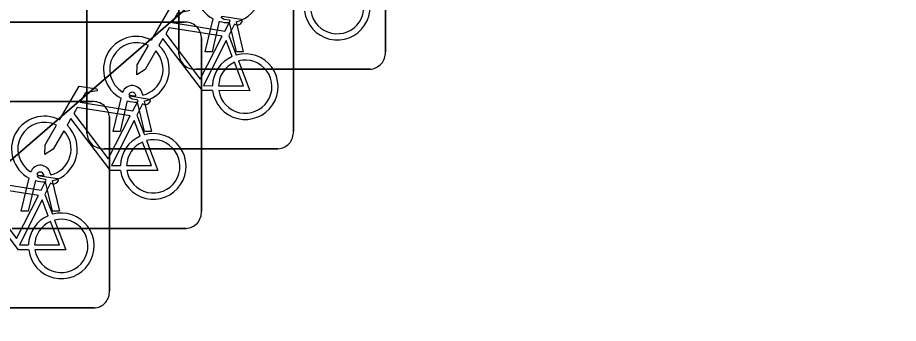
# Model space of a CAD drawing. Extents: x 157445 to 158888, y 383061 to 384688.
# Drawn here: x 157997.401 to 158001.663, y 383889.095 to 383890.575 of the extents above; entities that cross this region are included whole.
import ezdxf

# ---------------------------------------------------------------- set-up
doc = ezdxf.new("R2010")
doc.units = 0
for name, color, linetype in [('IMGEO_Fietsenrek', 7, 'Continuous'), ('IMGEO_Loofbos', 7, 'Continuous'), ('IMGEO_Parkeervlak_halfverhard', 7, 'Continuous')]:
    doc.layers.add(name, color=color, linetype=linetype)

msp = doc.modelspace()

# ---------------------------------------------------------------- linework, layer by layer
at = {"layer": 'IMGEO_Fietsenrek'}
for p, q in [((157998.1815, 383890.3999), (157998.1815, 383891.2408)), ((157998.1815, 383891.2408), (157998.1815, 383890.3999)), ((157999.1805, 383891.2501), (157999.1805, 383890.4092)), ((157999.1805, 383890.4092), (157999.1805, 383891.2501)), ((157997.7365, 383890.0149), (157997.7365, 383890.8558)), ((157997.7365, 383890.8558), (157997.7365, 383890.0149)), ((157998.7355, 383890.8651), (157998.7355, 383890.0242)), ((157998.7355, 383890.0242), (157998.7355, 383890.8651)), ((157997.3659, 383890.5535), (157998.2068, 383890.5535)), ((157998.2068, 383890.5535), (157997.3659, 383890.5535)), ((157998.3085, 383890.4093), (157998.3468, 383890.5693)), ((157998.3772, 383890.5571), (157998.3419, 383890.4093)), ((157998.4584, 383890.5553), (157998.4934, 383890.4093)), ((157998.46, 383890.4093), (157998.4261, 383890.551)), ((157998.2905, 383890.4791), (157998.2905, 383889.6382)), ((157998.2905, 383889.6382), (157998.2905, 383890.4791)), ((157998.4232, 383890.4892), (157998.4595, 383890.394)), ((157998.3419, 383890.4093), (157998.3085, 383890.4093)), ((157998.4934, 383890.4093), (157998.46, 383890.4093)), ((157999.1061, 383890.3255), (157998.2652, 383890.3255)), ((157998.2652, 383890.3255), (157999.1061, 383890.3255)), ((157997.8635, 383890.0243), (157997.9018, 383890.1843)), ((157997.9322, 383890.1721), (157997.8969, 383890.0243)), ((157997.9739, 383890.1959), (157997.9729, 383890.2002)), ((157998.0046, 383890.2074), (157998.0064, 383890.1995)), ((157998.0134, 383890.1703), (157998.0484, 383890.0243)), ((157996.9209, 383890.1685), (157997.7618, 383890.1685)), ((157997.7618, 383890.1685), (157996.9209, 383890.1685)), ((157998.015, 383890.0243), (157997.9811, 383890.166)), ((157997.8455, 383890.0941), (157997.8455, 383889.2532)), ((157997.8455, 383889.2532), (157997.8455, 383890.0941)), ((157997.9782, 383890.1032), (157998.0145, 383890.008)), ((157997.8969, 383890.0243), (157997.8635, 383890.0243)), ((157998.0484, 383890.0243), (157998.015, 383890.0243)), ((157998.6611, 383889.9405), (157997.8202, 383889.9405)), ((157997.8202, 383889.9405), (157998.6611, 383889.9405)), ((157997.4185, 383889.6383), (157997.4568, 383889.7983)), ((157997.4872, 383889.7861), (157997.4519, 383889.6383)), ((157997.5289, 383889.8099), (157997.5279, 383889.8142)), ((157997.5596, 383889.8214), (157997.5614, 383889.8135)), ((157997.57, 383889.6383), (157997.5361, 383889.78)), ((157997.5684, 383889.7843), (157997.6034, 383889.6383)), ((157997.5332, 383889.7182), (157997.5695, 383889.623)), ((157997.4519, 383889.6383), (157997.4185, 383889.6383)), ((157997.6034, 383889.6383), (157997.57, 383889.6383)), ((157998.2161, 383889.5545), (157997.3752, 383889.5545)), ((157997.3752, 383889.5545), (157998.2161, 383889.5545)), ((157997.7711, 383889.1695), (157996.9302, 383889.1695)), ((157996.9302, 383889.1695), (157997.7711, 383889.1695))]:
    msp.add_line(p, q, dxfattribs=at)
for points in [[(157998.0491, 383890.4662), (157998.1438, 383890.6297), (157998.23, 383890.6159), (157998.2317, 383890.6072), (157998.1756, 383890.5963), (157998.1494, 383890.551), (157998.4046, 383890.5102)], [(157998.4046, 383890.5102), (157998.4296, 383890.559), (157998.4245, 383890.563), (157998.4013, 383890.5667), (157998.3886, 383890.5742), (157998.3876, 383890.5773), (157998.3898, 383890.5819), (157998.4846, 383890.5668), (157998.4869, 383890.5565), (157998.4775, 383890.5441), (157998.4651, 383890.5377), (157998.4506, 383890.5439), (157998.4232, 383890.4892)], [(157998.3917, 383890.485), (157998.1349, 383890.526), (157998.1182, 383890.4972), (157998.2852, 383890.2769), (157998.3917, 383890.485)], [(157998.3448, 383890.2215), (157998.2951, 383890.2216), (157998.1044, 383890.4733), (157998.0854, 383890.4405)], [(157998.0698, 383890.4137), (157998.0182, 383890.3245), (157997.9783, 383890.2985), (157997.9795, 383890.346), (157998.034, 383890.4402)], [(157998.4397, 383890.387), (157998.4104, 383890.4638), (157998.301, 383890.2457), (157998.3437, 383890.2456)], [(157998.3737, 383890.2455), (157998.4936, 383890.2453), (157998.4504, 383890.3589)], [(157998.4702, 383890.3658), (157998.5252, 383890.2212), (157998.3751, 383890.2215)], [(157997.6041, 383890.0802), (157997.6988, 383890.2437), (157997.785, 383890.2299), (157997.7867, 383890.2212), (157997.7306, 383890.2103), (157997.7044, 383890.165), (157997.9596, 383890.1242)], [(157997.9596, 383890.1242), (157997.9846, 383890.173), (157997.9795, 383890.177), (157997.9563, 383890.1807), (157997.9436, 383890.1882), (157997.9426, 383890.1913), (157997.9448, 383890.1959), (157998.0396, 383890.1808), (157998.0419, 383890.1705), (157998.0325, 383890.1581), (157998.0201, 383890.1517), (157998.0056, 383890.1579), (157997.9782, 383890.1032)], [(157997.9467, 383890.099), (157997.6899, 383890.14), (157997.6732, 383890.1112), (157997.8402, 383889.8909), (157997.9467, 383890.099)], [(157997.8998, 383889.8355), (157997.8501, 383889.8356), (157997.6594, 383890.0873), (157997.6404, 383890.0545)], [(157997.6248, 383890.0277), (157997.5732, 383889.9385), (157997.5333, 383889.9125), (157997.5345, 383889.96), (157997.589, 383890.0542)], [(157997.9947, 383890.001), (157997.9654, 383890.0778), (157997.856, 383889.8597), (157997.8987, 383889.8596)], [(157997.9287, 383889.8595), (157998.0486, 383889.8593), (157998.0054, 383889.9729)], [(157998.0252, 383889.9798), (157998.0802, 383889.8352), (157997.9301, 383889.8355)], [(157997.1591, 383889.6952), (157997.2538, 383889.8587), (157997.34, 383889.8449), (157997.3417, 383889.8362), (157997.2856, 383889.8253), (157997.2594, 383889.78), (157997.5146, 383889.7392)], [(157997.5146, 383889.7392), (157997.5396, 383889.788), (157997.5345, 383889.792), (157997.5113, 383889.7957), (157997.4986, 383889.8032), (157997.4976, 383889.8063), (157997.4998, 383889.8109), (157997.5946, 383889.7958), (157997.5969, 383889.7855), (157997.5875, 383889.7731), (157997.5751, 383889.7667), (157997.5606, 383889.7729), (157997.5332, 383889.7182)], [(157997.5017, 383889.714), (157997.2449, 383889.755), (157997.2282, 383889.7262), (157997.3952, 383889.5059), (157997.5017, 383889.714)], [(157997.4548, 383889.4505), (157997.4051, 383889.4506), (157997.2144, 383889.7023), (157997.1954, 383889.6695)], [(157997.5497, 383889.616), (157997.5204, 383889.6928), (157997.411, 383889.4747), (157997.4537, 383889.4746)], [(157997.4837, 383889.4745), (157997.6036, 383889.4743), (157997.5604, 383889.5879)], [(157997.5802, 383889.5948), (157997.6352, 383889.4502), (157997.4851, 383889.4505)]]:
    msp.add_lwpolyline(points, dxfattribs=at)
for centre, radius, start, end in [((157998.4211, 383890.7099), 0.159, 62.6766, 242.1369), ((157998.4211, 383890.7099), 0.159, 283.5766, 46.6042), ((157998.9477, 383890.6259), 0.159, 187.0065, 105.7708), ((157998.9477, 383890.6259), 0.129, 188.6715, 104.5883), ((157998.2126, 383890.4758), 0.0779, 2.4484, 94.2845), ((157998.2126, 383890.4758), 0.0779, 2.4484, 94.2845), ((157998.4211, 383890.7099), 0.159, 253.9967, 271.7867), ((157997.9761, 383890.3249), 0.159, 62.6766, 242.1369), ((157997.9761, 383890.3249), 0.129, 63.3192, 238.903), ((157997.9761, 383890.3249), 0.159, 283.5766, 46.6042), ((157997.9761, 383890.3249), 0.129, 283.6043, 43.4302), ((157998.2594, 383890.4032), 0.0779, 182.4484, 274.2845), ((157998.2594, 383890.4032), 0.0779, 182.4484, 274.2845), ((157998.5027, 383890.2409), 0.159, 113.3408, 178.3217), ((157998.5027, 383890.2409), 0.159, 187.0065, 105.7708), ((157999.1028, 383890.4034), 0.0779, 272.4484, 4.2845), ((157999.1028, 383890.4034), 0.0779, 272.4484, 4.2845), ((157998.5027, 383890.2409), 0.129, 113.923, 177.9556), ((157998.5027, 383890.2409), 0.129, 188.6715, 104.5883), ((157997.9559, 383890.1963), 0.0499, 12.8025, 158.6934), ((157997.9559, 383890.1963), 0.0174, 12.8025, 163.4502), ((157997.9761, 383890.3249), 0.159, 253.9967, 271.7867), ((157997.9761, 383890.3249), 0.129, 253.415, 269.0204), ((157997.7676, 383890.0908), 0.0779, 2.4484, 94.2845), ((157997.7676, 383890.0908), 0.0779, 2.4484, 94.2845), ((157997.5311, 383889.9389), 0.159, 62.6766, 242.1369), ((157997.5311, 383889.9389), 0.129, 63.3192, 238.903), ((157997.5311, 383889.9389), 0.159, 283.5766, 46.6042), ((157997.5311, 383889.9389), 0.129, 283.6043, 43.4302), ((157997.8144, 383890.0182), 0.0779, 182.4484, 274.2845), ((157997.8144, 383890.0182), 0.0779, 182.4484, 274.2845), ((157998.0577, 383889.8549), 0.159, 113.3408, 178.3217), ((157998.0577, 383889.8549), 0.159, 187.0065, 105.7708), ((157998.6578, 383890.0184), 0.0779, 272.4484, 4.2845), ((157998.6578, 383890.0184), 0.0779, 272.4484, 4.2845), ((157998.0577, 383889.8549), 0.129, 113.923, 177.9556), ((157998.0577, 383889.8549), 0.129, 188.6715, 104.5883), ((157997.5109, 383889.8103), 0.0499, 12.8025, 158.6934), ((157997.5311, 383889.9389), 0.159, 253.9967, 271.7867), ((157997.5109, 383889.8103), 0.0174, 12.8025, 163.4502), ((157997.5311, 383889.9389), 0.129, 253.415, 269.0204), ((157997.6127, 383889.4699), 0.159, 113.3408, 178.3217), ((157997.6127, 383889.4699), 0.159, 187.0065, 105.7708), ((157998.2128, 383889.6324), 0.0779, 272.4484, 4.2845), ((157998.2128, 383889.6324), 0.0779, 272.4484, 4.2845), ((157997.6127, 383889.4699), 0.129, 113.923, 177.9556), ((157997.6127, 383889.4699), 0.129, 188.6715, 104.5883), ((157997.7678, 383889.2474), 0.0779, 272.4484, 4.2845), ((157997.7678, 383889.2474), 0.0779, 272.4484, 4.2845)]:
    msp.add_arc(centre, radius, start, end, dxfattribs=at)
at = {"layer": 'IMGEO_Loofbos'}
msp.add_lwpolyline([(157966.606, 383894.786), (157984.977, 383874.772), (157990.726, 383879.963), (157988.783, 383882.458), (158000, 383892.164), (158001.192, 383893.195), (158003.276, 383891.048), (158009.223, 383896.185), (158000, 383906.528)], dxfattribs=at)
at = {"layer": 'IMGEO_Parkeervlak_halfverhard'}
msp.add_lwpolyline([(158003.296, 383888.217), (158004.698, 383889.468), (158003.276, 383891.048), (158001.192, 383893.195), (158000, 383892.164), (157988.783, 383882.458), (157990.726, 383879.963), (157992.039, 383878.385), (157994.843, 383880.905), (158000, 383875.224), (158029.555, 383842.669), (158030.845, 383840.874), (158035.363, 383844.105), (158033.481, 383847.913), (158034.406, 383848.41), (158035.77, 383849.143), (158034.991, 383851.415), (158034.435, 383853.129), (158034.07, 383854.425), (158027.176, 383862.004)], close=True, dxfattribs=at)

doc.saveas('drawing.dxf')
